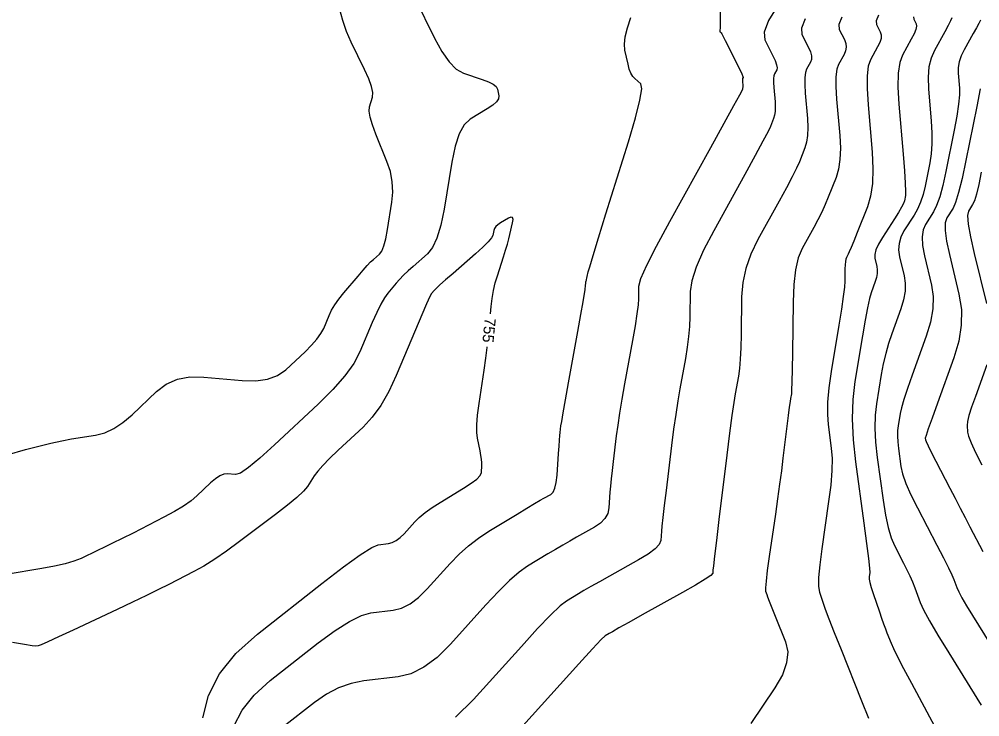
# Model space of a CAD drawing. Extents: x 2082232 to 2083549, y 592624 to 593832.
# Drawn here: x 2082902.5 to 2082963.1, y 593412.9 to 593457 of the extents above; entities that cross this region are included whole.
import ezdxf

# ---------------------------------------------------------------- set-up
doc = ezdxf.new("R2010")
doc.units = 0
doc.layers.add('DT_X_Contour_Major', color=7, linetype='Continuous')
doc.layers.add('DT_X_Contour_Minor', color=7, linetype='Continuous')

msp = doc.modelspace()

# ---------------------------------------------------------------- linework, layer by layer
at = {"layer": 'DT_X_Contour_Major'}
for points in [[(2082954.416, 593457.112), (2082954.237, 593456.642), (2082954.257, 593456.325), (2082954.58, 593455.684), (2082954.67, 593455.445), (2082954.697, 593455.208), (2082954.66, 593454.972), (2082954.561, 593454.739), (2082954.211, 593454.119), (2082954.106, 593453.808), (2082954.051, 593453.339), (2082954.047, 593452.714), (2082954.094, 593451.931), (2082954.287, 593449.635), (2082954.328, 593448.823), (2082954.303, 593448.11), (2082954.214, 593447.494), (2082954.061, 593446.977), (2082953.565, 593445.728), (2082953.369, 593445.257), (2082953.15, 593444.779), (2082952.909, 593444.294), (2082952.646, 593443.802), (2082951.916, 593442.482), (2082951.674, 593441.899), (2082951.498, 593441.141), (2082951.386, 593440.207), (2082951.34, 593439.097), (2082951.302, 593435.904), (2082951.288, 593434.843), (2082951.271, 593434.053), (2082951.253, 593433.535), (2082951.234, 593433.289), (2082951.181, 593432.995), (2082951.151, 593432.803), (2082951.104, 593432.449), (2082951.038, 593431.933), (2082950.954, 593431.253), (2082950.705, 593429.225), (2082950.606, 593428.434), (2082950.493, 593427.582), (2082950.366, 593426.668), (2082950.227, 593425.692), (2082949.838, 593423.009), (2082949.713, 593422.119), (2082949.633, 593421.459), (2082949.595, 593421.03), (2082949.602, 593420.832), (2082949.676, 593420.611), (2082949.731, 593420.463), (2082949.839, 593420.184), (2082950, 593419.775), (2082950.216, 593419.236), (2082950.861, 593417.623), (2082951.001, 593416.988), (2082950.937, 593416.293), (2082950.67, 593415.536), (2082950.199, 593414.719), (2082948.671, 593412.46)], [(2082963.163, 593452.584), (2082962.937, 593451.46), (2082962.254, 593448.047), (2082962.011, 593446.899), (2082961.796, 593446.014), (2082961.608, 593445.392), (2082961.448, 593445.034), (2082961.057, 593444.429), (2082960.957, 593444.113), (2082960.95, 593443.619), (2082961.036, 593442.946), (2082961.216, 593442.096), (2082961.82, 593439.59), (2082961.97, 593438.633), (2082961.966, 593437.644), (2082961.808, 593436.621), (2082961.497, 593435.565), (2082960.463, 593432.704), (2082960.124, 593431.76), (2082959.882, 593431.077), (2082959.738, 593430.652), (2082959.691, 593430.487), (2082959.696, 593430.393), (2082959.739, 593430.282), (2082959.865, 593430.019), (2082960.073, 593429.605), (2082960.363, 593429.038), (2082961.246, 593427.325), (2082961.574, 593426.691), (2082961.895, 593426.072), (2082962.208, 593425.469), (2082962.514, 593424.881), (2082963.321, 593423.335)], [(2082932.242, 593438.346), (2082932.284, 593438.817), (2082932.343, 593439.332), (2082932.427, 593439.828), (2082932.535, 593440.303), (2082932.667, 593440.758), (2082933.052, 593441.947), (2082933.186, 593442.37), (2082933.299, 593442.75), (2082933.392, 593443.085), (2082933.464, 593443.377), (2082933.627, 593444.096), (2082933.657, 593444.318), (2082933.624, 593444.443), (2082933.528, 593444.472), (2082933.369, 593444.404), (2082932.861, 593444.095), (2082932.691, 593443.979), (2082932.565, 593443.863), (2082932.482, 593443.745), (2082932.441, 593443.628), (2082932.389, 593443.313), (2082932.306, 593443.151), (2082932.094, 593442.904), (2082931.754, 593442.569), (2082931.286, 593442.148), (2082929.866, 593440.911), (2082929.393, 593440.496), (2082929.037, 593440.179), (2082928.799, 593439.959), (2082928.679, 593439.837), (2082928.515, 593439.643), (2082928.405, 593439.444), (2082928.197, 593438.993), (2082927.891, 593438.292), (2082927.487, 593437.338), (2082926.279, 593434.46), (2082925.809, 593433.447), (2082925.304, 593432.565), (2082924.764, 593431.816), (2082924.189, 593431.198), (2082922.611, 593429.726), (2082922.073, 593429.211), (2082921.643, 593428.771), (2082921.32, 593428.407), (2082921.105, 593428.117), (2082920.675, 593427.445), (2082920.428, 593427.144), (2082920.009, 593426.747), (2082919.417, 593426.252), (2082918.654, 593425.66), (2082916.388, 593423.953), (2082915.57, 593423.354), (2082914.816, 593422.84), (2082914.126, 593422.41), (2082913.5, 593422.064), (2082911.916, 593421.253), (2082911.266, 593420.926), (2082910.505, 593420.553), (2082909.632, 593420.133), (2082908.648, 593419.668), (2082905.874, 593418.365), (2082904.955, 593417.936), (2082904.28, 593417.627), (2082903.849, 593417.437), (2082903.66, 593417.366), (2082903.483, 593417.337), (2082903.279, 593417.358), (2082902.799, 593417.442), (2082902.044, 593417.588)], [(2082914.072, 593412.82), (2082914.431, 593414.238), (2082915.124, 593415.593), (2082916.151, 593416.885), (2082917.513, 593418.115), (2082921.591, 593421.308), (2082922.96, 593422.359), (2082924.007, 593423.119), (2082924.732, 593423.586), (2082925.136, 593423.761), (2082925.785, 593423.839), (2082926.029, 593423.899), (2082926.276, 593424.022), (2082926.525, 593424.208), (2082926.775, 593424.456), (2082927.447, 593425.203), (2082927.737, 593425.489), (2082928.101, 593425.79), (2082928.542, 593426.104), (2082929.057, 593426.433), (2082930.531, 593427.326), (2082931.016, 593427.64), (2082931.366, 593427.911), (2082931.579, 593428.139), (2082931.657, 593428.324), (2082931.683, 593428.76), (2082931.684, 593428.94), (2082931.666, 593429.156), (2082931.629, 593429.405), (2082931.575, 593429.69), (2082931.403, 593430.493), (2082931.362, 593430.856), (2082931.366, 593431.341), (2082931.416, 593431.948), (2082931.512, 593432.677), (2082931.827, 593434.786), (2082931.937, 593435.543), (2082932.029, 593436.234), (2082932.031, 593436.257)]]:
    msp.add_lwpolyline(points, dxfattribs=at)
at = {"layer": 'DT_X_Contour_Minor'}
for points in [[(2082927.456, 593458.319), (2082928.697, 593455.777), (2082929.161, 593454.924), (2082929.619, 593454.273), (2082930.072, 593453.822), (2082930.52, 593453.572), (2082931.709, 593453.174), (2082932.104, 593453.023), (2082932.395, 593452.87), (2082932.584, 593452.713), (2082932.67, 593452.553), (2082932.763, 593452.124), (2082932.743, 593451.952), (2082932.614, 593451.76), (2082932.375, 593451.546), (2082932.027, 593451.312), (2082930.953, 593450.659), (2082930.578, 593450.305), (2082930.257, 593449.734), (2082929.992, 593448.945), (2082929.783, 593447.938), (2082929.297, 593444.962), (2082929.095, 593443.949), (2082928.854, 593443.14), (2082928.574, 593442.537), (2082928.254, 593442.139), (2082927.351, 593441.351), (2082927.029, 593441.063), (2082926.743, 593440.79), (2082926.491, 593440.531), (2082926.275, 593440.288), (2082925.745, 593439.657), (2082925.535, 593439.364), (2082925.301, 593438.956), (2082925.045, 593438.433), (2082924.765, 593437.796), (2082923.988, 593435.946), (2082923.605, 593435.218), (2082923.036, 593434.424), (2082922.283, 593433.563), (2082921.345, 593432.636), (2082918.597, 593430.073), (2082917.671, 593429.234), (2082916.951, 593428.64), (2082916.439, 593428.292), (2082916.135, 593428.188), (2082915.6, 593428.238), (2082915.384, 593428.216), (2082915.137, 593428.113), (2082914.86, 593427.928), (2082914.553, 593427.663), (2082913.693, 593426.846), (2082913.32, 593426.531), (2082912.846, 593426.2), (2082912.271, 593425.853), (2082911.595, 593425.49), (2082909.658, 593424.498), (2082908.973, 593424.15), (2082908.372, 593423.848), (2082907.855, 593423.594), (2082907.422, 593423.387), (2082906.377, 593422.896), (2082905.929, 593422.718), (2082905.367, 593422.551), (2082904.693, 593422.397), (2082903.906, 593422.253), (2082901.655, 593421.887)], [(2082900.539, 593429.112), (2082902.868, 593429.767), (2082903.704, 593429.993), (2082904.466, 593430.181), (2082905.152, 593430.331), (2082905.764, 593430.443), (2082907.296, 593430.691), (2082907.871, 593430.841), (2082908.447, 593431.104), (2082909.023, 593431.481), (2082909.6, 593431.972), (2082911.139, 593433.434), (2082911.758, 593433.903), (2082912.461, 593434.213), (2082913.249, 593434.366), (2082914.12, 593434.36), (2082916.556, 593434.133), (2082917.412, 593434.112), (2082918.155, 593434.219), (2082918.784, 593434.455), (2082919.299, 593434.818), (2082920.522, 593435.958), (2082920.939, 593436.371), (2082921.274, 593436.754), (2082921.527, 593437.108), (2082921.698, 593437.431), (2082922.043, 593438.255), (2082922.199, 593438.575), (2082922.406, 593438.918), (2082922.665, 593439.284), (2082922.975, 593439.672), (2082923.871, 593440.738), (2082924.184, 593441.104), (2082924.448, 593441.401), (2082924.665, 593441.631), (2082924.835, 593441.792), (2082925.223, 593442.13), (2082925.363, 593442.322), (2082925.494, 593442.644), (2082925.614, 593443.095), (2082925.725, 593443.677), (2082926.007, 593445.403), (2082926.066, 593446.049), (2082926.034, 593446.695), (2082925.91, 593447.34), (2082925.694, 593447.984), (2082924.995, 593449.701), (2082924.773, 593450.293), (2082924.634, 593450.781), (2082924.577, 593451.165), (2082924.602, 593451.446), (2082924.779, 593452.057), (2082924.797, 593452.338), (2082924.72, 593452.723), (2082924.548, 593453.212), (2082924.28, 593453.806), (2082923.439, 593455.527), (2082923.146, 593456.193), (2082922.899, 593456.901), (2082922.697, 593457.649)], [(2082946.736, 593457.671), (2082946.734, 593456.893), (2082946.73, 593456.423), (2082946.727, 593456.26), (2082946.717, 593456.234), (2082946.714, 593456.224), (2082946.712, 593456.216), (2082946.712, 593456.21), (2082946.712, 593456.204), (2082946.715, 593456.192), (2082946.718, 593456.186), (2082946.725, 593456.178), (2082946.735, 593456.167), (2082946.75, 593456.154), (2082946.795, 593456.116), (2082946.836, 593456.052), (2082946.924, 593455.889), (2082947.06, 593455.625), (2082947.245, 593455.263), (2082947.799, 593454.162), (2082947.98, 593453.798), (2082948.105, 593453.532), (2082948.175, 593453.364), (2082948.19, 593453.293), (2082948.157, 593453.234), (2082948.147, 593453.205), (2082948.142, 593453.16), (2082948.142, 593453.101), (2082948.146, 593453.027), (2082948.165, 593452.809), (2082948.168, 593452.732), (2082948.166, 593452.665), (2082948.158, 593452.607), (2082948.143, 593452.558), (2082948.096, 593452.439), (2082947.96, 593452.181), (2082947.585, 593451.497), (2082946.972, 593450.385), (2082946.122, 593448.846), (2082943.536, 593444.173), (2082942.687, 593442.603), (2082942.08, 593441.398), (2082941.714, 593440.558), (2082941.59, 593440.083), (2082941.581, 593439.302), (2082941.554, 593438.918), (2082941.482, 593438.35), (2082941.364, 593437.598), (2082941.2, 593436.663), (2082940.701, 593433.924), (2082940.528, 593432.949), (2082940.383, 593432.078), (2082940.266, 593431.312), (2082940.177, 593430.651), (2082939.978, 593429.027), (2082939.91, 593428.448), (2082939.854, 593427.929), (2082939.811, 593427.47), (2082939.78, 593427.071), (2082939.714, 593426.087), (2082939.639, 593425.734), (2082939.464, 593425.414), (2082939.188, 593425.127), (2082938.812, 593424.873), (2082937.674, 593424.238), (2082937.241, 593423.993), (2082936.794, 593423.735), (2082936.334, 593423.464), (2082935.86, 593423.179), (2082934.578, 593422.403), (2082934.053, 593422.031), (2082933.438, 593421.499), (2082932.732, 593420.807), (2082931.937, 593419.954), (2082929.697, 593417.465), (2082928.861, 593416.637), (2082928.031, 593416.017), (2082927.209, 593415.607), (2082926.394, 593415.405), (2082924.23, 593415.147), (2082923.426, 593414.989), (2082922.64, 593414.71), (2082921.87, 593414.309), (2082921.116, 593413.786), (2082919.129, 593412.23)], [(2082950.378, 593457.838), (2082949.795, 593456.884), (2082949.52, 593456.163), (2082949.551, 593455.678), (2082950.046, 593454.696), (2082950.202, 593454.362), (2082950.299, 593454.097), (2082950.336, 593453.901), (2082950.314, 593453.775), (2082950.175, 593453.529), (2082950.134, 593453.406), (2082950.112, 593453.22), (2082950.11, 593452.972), (2082950.129, 593452.662), (2082950.206, 593451.751), (2082950.221, 593451.429), (2082950.212, 593451.146), (2082950.177, 593450.902), (2082950.116, 593450.697), (2082949.919, 593450.202), (2082949.763, 593449.873), (2082949.44, 593449.257), (2082948.951, 593448.354), (2082948.297, 593447.165), (2082946.329, 593443.609), (2082945.683, 593442.368), (2082945.219, 593441.312), (2082944.938, 593440.441), (2082944.84, 593439.754), (2082944.821, 593438.17), (2082944.799, 593437.56), (2082944.745, 593436.918), (2082944.66, 593436.244), (2082944.544, 593435.538), (2082944.194, 593433.614), (2082944.063, 593432.849), (2082943.932, 593431.998), (2082943.801, 593431.061), (2082943.67, 593430.038), (2082943.321, 593427.193), (2082943.205, 593426.232), (2082943.118, 593425.482), (2082943.059, 593424.942), (2082943.03, 593424.614), (2082942.99, 593424.02), (2082942.891, 593423.777), (2082942.623, 593423.494), (2082942.187, 593423.17), (2082941.583, 593422.806), (2082939.746, 593421.78), (2082939.107, 593421.422), (2082938.569, 593421.117), (2082938.131, 593420.863), (2082937.793, 593420.663), (2082937.026, 593420.198), (2082936.632, 593419.888), (2082936.027, 593419.306), (2082935.211, 593418.454), (2082934.182, 593417.329), (2082931.158, 593413.97), (2082930.029, 593412.851)], [(2082916.029, 593412.289), (2082916.544, 593413.297), (2082917.309, 593414.258), (2082918.321, 593415.172), (2082921.354, 593417.547), (2082922.415, 593418.334), (2082923.323, 593418.914), (2082924.079, 593419.288), (2082924.683, 593419.454), (2082926.089, 593419.622), (2082926.619, 593419.753), (2082927.154, 593420.02), (2082927.693, 593420.422), (2082928.236, 593420.961), (2082929.692, 593422.578), (2082930.254, 593423.16), (2082930.848, 593423.692), (2082931.474, 593424.175), (2082932.131, 593424.608), (2082933.927, 593425.696), (2082934.537, 593426.065), (2082935.019, 593426.354), (2082935.374, 593426.565), (2082935.602, 593426.696), (2082936.04, 593426.94), (2082936.188, 593427.085), (2082936.304, 593427.335), (2082936.387, 593427.692), (2082936.438, 593428.154), (2082936.53, 593429.528), (2082936.562, 593429.997), (2082936.591, 593430.376), (2082936.615, 593430.664), (2082936.636, 593430.861), (2082936.685, 593431.265), (2082936.729, 593431.549), (2082936.823, 593432.099), (2082936.969, 593432.914), (2082937.164, 593433.995), (2082937.754, 593437.232), (2082937.948, 593438.308), (2082938.09, 593439.107), (2082938.179, 593439.63), (2082938.215, 593439.877), (2082938.241, 593440.168), (2082938.25, 593440.265), (2082938.258, 593440.338), (2082938.264, 593440.387), (2082938.269, 593440.412), (2082938.281, 593440.446), (2082938.287, 593440.472), (2082938.3, 593440.523), (2082938.318, 593440.6), (2082938.341, 593440.703), (2082938.411, 593441.011), (2082938.501, 593441.326), (2082938.717, 593442.041), (2082939.059, 593443.154), (2082939.527, 593444.667), (2082940.945, 593449.232), (2082941.392, 593450.745), (2082941.671, 593451.861), (2082941.782, 593452.578), (2082941.724, 593452.897), (2082941.346, 593453.217), (2082941.213, 593453.364), (2082941.097, 593453.564), (2082940.999, 593453.818), (2082940.918, 593454.125), (2082940.725, 593455.017), (2082940.695, 593455.397), (2082940.747, 593455.87), (2082940.883, 593456.435), (2082941.102, 593457.092)], [(2082952.106, 593456.998), (2082951.878, 593456.403), (2082951.904, 593456.001), (2082952.313, 593455.19), (2082952.436, 593454.903), (2082952.498, 593454.652), (2082952.498, 593454.437), (2082952.437, 593454.257), (2082952.193, 593453.824), (2082952.12, 593453.607), (2082952.081, 593453.28), (2082952.079, 593452.843), (2082952.112, 593452.297), (2082952.246, 593450.693), (2082952.274, 593450.126), (2082952.257, 593449.628), (2082952.195, 593449.198), (2082952.088, 593448.837), (2082951.742, 593447.965), (2082951.566, 593447.565), (2082951.295, 593447.018), (2082950.93, 593446.324), (2082950.471, 593445.483), (2082949.123, 593443.046), (2082948.679, 593442.134), (2082948.359, 593441.227), (2082948.162, 593440.324), (2082948.09, 593439.426), (2082948.062, 593437.037), (2082948.043, 593436.201), (2082948.008, 593435.485), (2082947.957, 593434.889), (2082947.889, 593434.414), (2082947.687, 593433.304), (2082947.598, 593432.75), (2082947.48, 593431.918), (2082947.335, 593430.81), (2082947.162, 593429.424), (2082946.664, 593425.359), (2082946.5, 593424.016), (2082946.381, 593423.034), (2082946.308, 593422.415), (2082946.28, 593422.157), (2082946.266, 593421.953), (2082946.143, 593421.82), (2082945.783, 593421.573), (2082945.187, 593421.212), (2082944.354, 593420.738), (2082941.818, 593419.323), (2082940.973, 593418.851), (2082940.344, 593418.498), (2082939.928, 593418.263), (2082939.726, 593418.146), (2082939.473, 593417.993), (2082939.224, 593417.759), (2082938.667, 593417.17), (2082937.802, 593416.227), (2082936.629, 593414.929), (2082933.09, 593410.998)], [(2082956.727, 593457.226), (2082956.595, 593456.881), (2082956.61, 593456.649), (2082956.847, 593456.179), (2082956.904, 593455.987), (2082956.896, 593455.763), (2082956.822, 593455.508), (2082956.684, 593455.221), (2082956.229, 593454.414), (2082956.092, 593454.009), (2082956.021, 593453.399), (2082956.016, 593452.585), (2082956.077, 593451.566), (2082956.328, 593448.577), (2082956.381, 593447.52), (2082956.349, 593446.591), (2082956.233, 593445.79), (2082956.033, 593445.116), (2082955.388, 593443.491), (2082955.172, 593442.949), (2082955.005, 593442.539), (2082954.888, 593442.263), (2082954.821, 593442.121), (2082954.709, 593441.919), (2082954.672, 593441.816), (2082954.645, 593441.661), (2082954.627, 593441.452), (2082954.618, 593441.191), (2082954.609, 593440.423), (2082954.584, 593440.033), (2082954.514, 593439.44), (2082954.4, 593438.643), (2082954.241, 593437.643), (2082953.758, 593434.704), (2082953.609, 593433.668), (2082953.525, 593432.767), (2082953.506, 593431.999), (2082953.551, 593431.365), (2082953.756, 593429.853), (2082953.803, 593429.217), (2082953.791, 593428.444), (2082953.718, 593427.532), (2082953.586, 593426.483), (2082953.153, 593423.501), (2082953.022, 593422.49), (2082952.953, 593421.695), (2082952.947, 593421.115), (2082953.002, 593420.751), (2082953.233, 593420.066), (2082953.369, 593419.69), (2082953.605, 593419.075), (2082953.941, 593418.22), (2082954.377, 593417.126), (2082955.671, 593413.89), (2082956.112, 593412.799)], [(2082958.954, 593457.121), (2082958.963, 593456.973), (2082959.114, 593456.673), (2082959.138, 593456.528), (2082959.094, 593456.318), (2082958.984, 593456.043), (2082958.808, 593455.703), (2082958.247, 593454.708), (2082958.076, 593454.234), (2082957.982, 593453.558), (2082957.965, 593452.679), (2082958.026, 593451.598), (2082958.291, 593448.444), (2082958.375, 593447.394), (2082958.428, 593446.608), (2082958.45, 593446.087), (2082958.44, 593445.829), (2082958.373, 593445.496), (2082958.316, 593445.331), (2082958.192, 593445.086), (2082958.003, 593444.761), (2082957.748, 593444.356), (2082956.98, 593443.169), (2082956.734, 593442.755), (2082956.573, 593442.401), (2082956.495, 593442.109), (2082956.502, 593441.877), (2082956.631, 593441.339), (2082956.661, 593441.129), (2082956.655, 593440.903), (2082956.613, 593440.659), (2082956.534, 593440.399), (2082956.275, 593439.683), (2082956.168, 593439.312), (2082956.04, 593438.736), (2082955.892, 593437.956), (2082955.724, 593436.972), (2082955.248, 593434.073), (2082955.117, 593432.94), (2082955.079, 593431.715), (2082955.136, 593430.399), (2082955.287, 593428.991), (2082955.814, 593425.114), (2082955.986, 593423.829), (2082956.104, 593422.883), (2082956.169, 593422.274), (2082956.181, 593422.004), (2082956.141, 593421.734), (2082956.147, 593421.592), (2082956.192, 593421.367), (2082956.277, 593421.06), (2082956.402, 593420.671), (2082956.79, 593419.522), (2082956.929, 593419.115), (2082957.056, 593418.756), (2082957.17, 593418.444), (2082957.273, 593418.18), (2082957.529, 593417.539), (2082957.682, 593417.2), (2082957.947, 593416.666), (2082958.325, 593415.937), (2082958.816, 593415.011), (2082960.275, 593412.283)], [(2082961.372, 593457.07), (2082961.293, 593456.873), (2082961.146, 593456.578), (2082960.931, 593456.185), (2082960.265, 593455.003), (2082960.055, 593454.52), (2082959.923, 593453.955), (2082959.87, 593453.308), (2082959.896, 593452.581), (2082960.068, 593450.532), (2082960.111, 593449.79), (2082960.11, 593449.104), (2082960.065, 593448.472), (2082959.977, 593447.894), (2082959.683, 593446.427), (2082959.557, 593445.899), (2082959.397, 593445.415), (2082959.206, 593444.976), (2082958.981, 593444.582), (2082958.339, 593443.589), (2082958.142, 593443.208), (2082958.032, 593442.807), (2082958.009, 593442.388), (2082958.073, 593441.95), (2082958.361, 593440.756), (2082958.428, 593440.29), (2082958.415, 593439.786), (2082958.321, 593439.246), (2082958.145, 593438.668), (2082957.57, 593437.078), (2082957.368, 593436.47), (2082957.191, 593435.839), (2082957.039, 593435.185), (2082956.913, 593434.509), (2082956.612, 593432.674), (2082956.531, 593431.945), (2082956.512, 593431.136), (2082956.555, 593430.244), (2082956.662, 593429.272), (2082957.029, 593426.571), (2082957.177, 593425.632), (2082957.345, 593424.842), (2082957.534, 593424.2), (2082957.742, 593423.706), (2082958.326, 593422.588), (2082958.534, 593422.177), (2082958.719, 593421.783), (2082958.884, 593421.404), (2082959.026, 593421.042), (2082959.376, 593420.098), (2082959.587, 593419.634), (2082959.956, 593418.95), (2082960.485, 593418.045), (2082961.172, 593416.921), (2082963.216, 593413.628)], [(2082963.178, 593456.919), (2082963.069, 593456.707), (2082962.916, 593456.425), (2082962.72, 593456.074), (2082962.14, 593455.044), (2082961.954, 593454.662), (2082961.829, 593454.288), (2082961.766, 593453.922), (2082961.765, 593453.563), (2082961.844, 593452.619), (2082961.846, 593452.187), (2082961.791, 593451.6), (2082961.68, 593450.857), (2082961.513, 593449.959), (2082960.993, 593447.358), (2082960.798, 593446.467), (2082960.603, 593445.745), (2082960.408, 593445.192), (2082960.215, 593444.808), (2082959.698, 593444.009), (2082959.549, 593443.66), (2082959.491, 593443.213), (2082959.523, 593442.667), (2082959.645, 593442.023), (2082960.09, 593440.173), (2082960.195, 593439.45), (2082960.174, 593438.67), (2082960.028, 593437.833), (2082959.757, 593436.937), (2082958.866, 593434.472), (2082958.567, 593433.628), (2082958.341, 593432.942), (2082958.186, 593432.414), (2082958.103, 593432.046), (2082957.976, 593431.275), (2082957.942, 593430.969), (2082957.934, 593430.629), (2082957.952, 593430.255), (2082957.997, 593429.846), (2082958.151, 593428.712), (2082958.26, 593428.229), (2082958.469, 593427.631), (2082958.779, 593426.919), (2082959.19, 593426.091), (2082960.421, 593423.732), (2082960.834, 593422.933), (2082961.15, 593422.307), (2082961.369, 593421.852), (2082961.49, 593421.569), (2082961.685, 593421.045), (2082961.802, 593420.787), (2082962.007, 593420.407), (2082962.301, 593419.905), (2082962.682, 593419.28), (2082963.818, 593417.452)], [(2082963.229, 593447.307), (2082963.064, 593446.527), (2082962.918, 593445.925), (2082962.79, 593445.503), (2082962.681, 593445.259), (2082962.415, 593444.848), (2082962.364, 593444.565), (2082962.409, 593444.024), (2082962.55, 593443.226), (2082962.788, 593442.169), (2082963.55, 593439.007)], [(2082963.578, 593435.133), (2082962.854, 593433.131), (2082962.618, 593432.453), (2082962.452, 593431.922), (2082962.355, 593431.539), (2082962.329, 593431.302), (2082962.352, 593430.867), (2082962.415, 593430.617), (2082962.587, 593430.192), (2082962.868, 593429.592), (2082963.258, 593428.818)]]:
    msp.add_lwpolyline(points, dxfattribs=at)

# ---------------------------------------------------------------- texts
at = {"layer": 'DT_X_Contour_Major'}
msp.add_text('755', height=0.7, rotation=264.24647, dxfattribs=at).set_placement((2082931.878, 593438.123))

doc.saveas('drawing.dxf')
